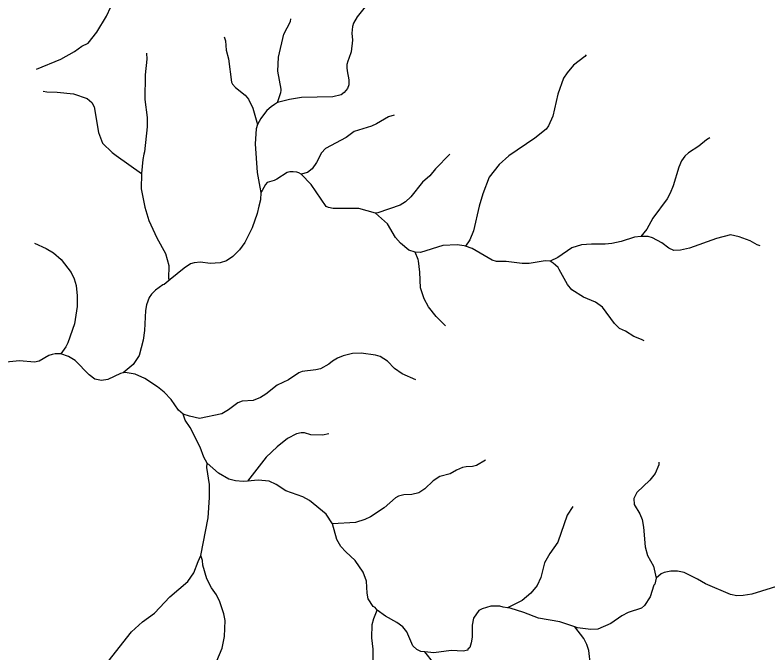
# Model space of a CAD drawing. Extents: x 280.4 to 335.6, y 8893.9 to 8949.5.
# Drawn here: x 288.97 to 296.28, y 8923.61 to 8929.81 of the extents above; entities that cross this region are included whole.
import ezdxf

# ---------------------------------------------------------------- set-up
doc = ezdxf.new("R2010")
doc.units = 0
doc.header["$LTSCALE"] = 0.064
doc.linetypes.add('LONG_DASHED', pattern=[7.5, 6, -1.5])
doc.layers.add('7', color=7, linetype='Continuous', lineweight=25)
doc.layers.add('9', color=7, linetype='LONG_DASHED', lineweight=25)

msp = doc.modelspace()

# ---------------------------------------------------------------- linework, layer by layer
at = {"layer": '7'}
for points in [[(292.3938, 8929.923), (292.3766, 8929.8892), (292.3682, 8929.8875), (292.2889, 8929.7906), (292.2548, 8929.7284), (292.245, 8929.6964), (292.2386, 8929.6313), (292.2464, 8929.5654), (292.2316, 8929.4514), (292.2087, 8929.3859), (292.2002, 8929.3616), (292.1909, 8929.3281), (292.1909, 8929.2969), (292.1936, 8929.2673), (292.2092, 8929.1798), (292.2082, 8929.1311), (292.1953, 8929.096), (292.1656, 8929.057), (292.1334, 8929.0336), (292.0528, 8929.0146), (291.7484, 8929.0065), (291.6324, 8928.9887), (291.5148, 8928.9597)], [(291.5148, 8928.9597), (291.5471, 8929.0572), (291.5507, 8929.0747), (291.5521, 8929.0889), (291.5189, 8929.2647), (291.5266, 8929.4006), (291.5779, 8929.6217), (291.642, 8929.7445), (291.6468, 8929.7711)], [(290.9988, 8929.5964), (291.0097, 8929.558), (291.0183, 8929.4688), (291.0407, 8929.3844), (291.0696, 8929.1554), (291.0777, 8929.1382), (291.1083, 8929.1052), (291.2024, 8929.0285), (291.2348, 8928.9911), (291.276, 8928.9051), (291.3204, 8928.7448)], [(294.5172, 8929.4229), (294.5038, 8929.4067), (294.3927, 8929.3232), (294.3308, 8929.2486), (294.2971, 8929.1959), (294.2424, 8929.0402), (294.1927, 8928.8259), (294.1503, 8928.7315), (294.1276, 8928.7002), (294.0178, 8928.6111), (293.7636, 8928.4415), (293.6694, 8928.3552), (293.5743, 8928.2316), (293.5115, 8928.071), (293.4752, 8927.9501), (293.4211, 8927.7122), (293.3854, 8927.6239), (293.3426, 8927.5611)], [(291.5148, 8928.9597), (291.4862, 8928.9404), (291.4546, 8928.9174), (291.4133, 8928.8818), (291.3701, 8928.8258), (291.3541, 8928.8017), (291.3365, 8928.7752), (291.3204, 8928.7448)], [(292.6491, 8928.8367), (292.5937, 8928.8202), (292.4789, 8928.7511), (292.429, 8928.7278), (292.2615, 8928.6754), (292.1824, 8928.6196), (291.9838, 8928.5121), (291.9433, 8928.4685), (291.8965, 8928.377), (291.8526, 8928.3137), (291.8083, 8928.2776), (291.7468, 8928.2624)], [(291.3204, 8928.7448), (291.3098, 8928.7023), (291.2982, 8928.5572), (291.317, 8928.2787), (291.3444, 8928.135), (291.3541, 8928.0836)], [(295.7173, 8928.6153), (295.6846, 8928.5953), (295.6129, 8928.5333), (295.5102, 8928.4703), (295.4754, 8928.4356), (295.4445, 8928.3917), (295.4165, 8928.3307), (295.362, 8928.1485), (295.3343, 8928.0785), (295.3022, 8928.0225), (295.1644, 8927.8333), (295.1047, 8927.7287), (295.0491, 8927.6569)], [(293.1927, 8928.4557), (293.0518, 8928.3148), (292.998, 8928.247), (292.9254, 8928.1838), (292.8122, 8928.0433), (292.7598, 8927.9946), (292.7068, 8927.9615), (292.4919, 8927.8857), (292.4696, 8927.8834)], [(291.7468, 8928.2624), (291.7235, 8928.2738), (291.7024, 8928.2823), (291.6682, 8928.2863), (291.6357, 8928.2863), (291.61, 8928.2779), (291.5085, 8928.2146), (291.4842, 8928.1996), (291.4171, 8928.1798), (291.3984, 8928.163), (291.3655, 8928.1037), (291.3541, 8928.0836)], [(292.4696, 8927.8834), (292.3078, 8927.929), (292.0569, 8927.9272), (292.0103, 8927.938), (291.9896, 8927.9489), (291.8439, 8928.1619), (291.7468, 8928.2624)], [(291.3541, 8928.0836), (291.3505, 8928.0123), (291.336, 8927.9514), (291.3187, 8927.8784), (291.2684, 8927.7399), (291.1985, 8927.597), (291.1472, 8927.5267), (291.0828, 8927.4607), (291.0203, 8927.4205), (290.9583, 8927.4008), (290.8624, 8927.3946), (290.7664, 8927.4057), (290.7048, 8927.4011), (290.6706, 8927.3909), (290.6082, 8927.3493), (290.472, 8927.2371)], [(292.8533, 8927.5026), (292.7942, 8927.524), (292.7111, 8927.5904), (292.662, 8927.645), (292.5855, 8927.7799), (292.4696, 8927.8834)], [(296.2061, 8927.5647), (296.1794, 8927.5739), (296.1118, 8927.6151), (296.0025, 8927.6537), (295.9178, 8927.6713), (295.7825, 8927.636), (295.5201, 8927.5417), (295.4324, 8927.5223), (295.3679, 8927.5209), (295.3209, 8927.5445), (295.2503, 8927.595), (295.1599, 8927.6435), (295.1195, 8927.6552), (295.054, 8927.6575), (295.0491, 8927.6569)], [(295.0491, 8927.6569), (294.986, 8927.6487), (294.8564, 8927.6068), (294.7668, 8927.5871), (294.6998, 8927.5817), (294.5695, 8927.5832), (294.4696, 8927.5741), (294.3783, 8927.5448), (294.2407, 8927.4522), (294.1667, 8927.4169)], [(293.3426, 8927.5611), (293.3294, 8927.5657), (293.262, 8927.5752), (293.122, 8927.5689), (292.9049, 8927.5017), (292.8533, 8927.5026)], [(294.1667, 8927.4169), (294.1165, 8927.4183), (293.9632, 8927.393), (293.8956, 8927.3932), (293.7402, 8927.4136), (293.6447, 8927.4133), (293.6031, 8927.4256), (293.4067, 8927.5387), (293.3426, 8927.5611)], [(293.1491, 8926.7881), (293.0575, 8926.88), (292.9842, 8926.9733), (292.9416, 8927.0514), (292.907, 8927.1563), (292.9003, 8927.3104), (292.8858, 8927.4182), (292.8837, 8927.4337), (292.8533, 8927.5026)], [(295.0817, 8926.6417), (295.0603, 8926.6512), (295.0369, 8926.6617), (294.9811, 8926.6836), (294.898, 8926.7355), (294.8396, 8926.7627), (294.793, 8926.8096), (294.6766, 8926.968), (294.6066, 8927.0181), (294.4896, 8927.067), (294.3779, 8927.1376), (294.3336, 8927.1899), (294.2551, 8927.3353), (294.2437, 8927.3553), (294.2193, 8927.3792), (294.1952, 8927.3966), (294.1667, 8927.4169)], [(290.472, 8927.2371), (290.4132, 8927.1886), (290.3999, 8927.1858), (290.3286, 8927.1348), (290.29, 8927.097), (290.2691, 8927.0619), (290.2443, 8926.9925), (290.2331, 8926.9355), (290.2234, 8926.7437), (290.2106, 8926.6477), (290.1708, 8926.5012), (290.1119, 8926.413), (290.0162, 8926.3307)], [(289.4097, 8926.5143), (289.3875, 8926.516), (289.3551, 8926.516), (289.3247, 8926.5083), (289.2928, 8926.4989), (289.1981, 8926.4454), (289.1528, 8926.4334), (289.0076, 8926.4476), (288.8794, 8926.4333), (288.7203, 8926.4479), (288.6253, 8926.4494), (288.4787, 8926.4257), (288.4061, 8926.3959), (288.3566, 8926.3407)], [(290.0162, 8926.3307), (289.9906, 8926.3263), (289.8655, 8926.2649), (289.8052, 8926.2575), (289.7412, 8926.2686), (289.6854, 8926.3126), (289.5501, 8926.4525), (289.4845, 8926.4909), (289.4097, 8926.5143)], [(292.8595, 8926.2639), (292.7272, 8926.3207), (292.6546, 8926.3724), (292.5865, 8926.4434), (292.5135, 8926.4893), (292.4687, 8926.5021), (292.3298, 8926.5229), (292.2448, 8926.5181), (292.1553, 8926.4973), (292.0977, 8926.4733), (292.0503, 8926.4449), (292.0155, 8926.414), (291.933, 8926.3711), (291.8884, 8926.3596), (291.757, 8926.344), (291.7226, 8926.3297), (291.6223, 8926.2637), (291.5117, 8926.2126), (291.402, 8926.1248), (291.3495, 8926.0928), (291.2779, 8926.0628), (291.1727, 8926.0542), (291.129, 8926.0392), (291.0385, 8925.9709), (290.9751, 8925.9316), (290.7582, 8925.8883), (290.6616, 8925.9103), (290.5977, 8925.9286)], [(290.5977, 8925.9286), (290.5552, 8925.9682), (290.4819, 8926.0725), (290.4153, 8926.1423), (290.3481, 8926.1967), (290.2257, 8926.2746), (290.131, 8926.3175), (290.0355, 8926.334), (290.0162, 8926.3307)], [(290.8317, 8925.4543), (290.8002, 8925.5124), (290.7639, 8925.6081), (290.6684, 8925.7994), (290.6201, 8925.8705), (290.5977, 8925.9286)], [(292.0139, 8925.739), (291.9538, 8925.725), (291.8405, 8925.7285), (291.7772, 8925.7474), (291.7466, 8925.7489), (291.7003, 8925.7373), (291.6141, 8925.6944), (291.514, 8925.6129), (291.4063, 8925.5101), (291.2247, 8925.2784)], [(293.5392, 8925.4823), (293.4497, 8925.4298), (293.4105, 8925.4198), (293.3515, 8925.4178), (293.3131, 8925.4098), (293.2557, 8925.3858), (293.1936, 8925.3486), (293.0932, 8925.3234), (293.0292, 8925.2816), (292.9485, 8925.2052), (292.8883, 8925.1638), (292.8213, 8925.1477), (292.7445, 8925.1443), (292.6917, 8925.1327), (292.6623, 8925.116), (292.5519, 8925.0181), (292.4205, 8924.9325), (292.3639, 8924.9047), (292.2741, 8924.8754), (292.051, 8924.8645)], [(290.7718, 8924.5566), (290.8408, 8924.9211), (290.8535, 8925.1204), (290.8535, 8925.246), (290.8289, 8925.4122), (290.8317, 8925.4543)], [(291.2247, 8925.2784), (291.183, 8925.2743), (291.1087, 8925.2822), (291.0427, 8925.2992), (290.9424, 8925.3559), (290.8317, 8925.4543)], [(295.224, 8925.4613), (295.2219, 8925.4369), (295.187, 8925.3535), (295.1337, 8925.2873), (295.0099, 8925.168), (294.9781, 8925.1085), (294.983, 8925.0517), (295.0374, 8924.9598), (295.0596, 8924.9071), (295.0722, 8924.8316), (295.0886, 8924.6384), (295.1135, 8924.5562), (295.1713, 8924.4509), (295.1952, 8924.3347)], [(291.7631, 8925.1268), (291.5978, 8925.1857), (291.5038, 8925.2471), (291.4363, 8925.2784), (291.3273, 8925.2884), (291.2247, 8925.2784)], [(292.051, 8924.8645), (291.9884, 8924.9573), (291.8258, 8925.09), (291.7631, 8925.1268)], [(294.3864, 8925.0306), (294.3304, 8924.9485), (294.2402, 8924.6865), (294.1624, 8924.5766), (294.1102, 8924.4834), (294.0751, 8924.3404), (294.0392, 8924.2632), (293.9789, 8924.1885), (293.8947, 8924.1184), (293.7504, 8924.0463)], [(292.4844, 8924.0257), (292.4645, 8924.051), (292.4459, 8924.0591), (292.3983, 8924.1344), (292.3889, 8924.1905), (292.3822, 8924.307), (292.3488, 8924.3927), (292.2704, 8924.5078), (292.1788, 8924.5916), (292.1314, 8924.6439), (292.0933, 8924.7119), (292.051, 8924.8645)], [(289.3585, 8922.9461), (289.5107, 8923.0772), (289.5853, 8923.1565), (289.6444, 8923.2405), (289.6464, 8923.2545), (289.6737, 8923.3024), (289.8703, 8923.5249), (290.0975, 8923.8143), (290.2027, 8923.9097), (290.3209, 8923.9946), (290.4707, 8924.1555), (290.6451, 8924.3042), (290.7043, 8924.3857), (290.7437, 8924.4988), (290.7718, 8924.5566)], [(290.8749, 8923.4089), (290.9779, 8923.6548), (291.0022, 8923.7697), (291.007, 8923.925), (290.9958, 8923.9876), (290.9555, 8924.1054), (290.9225, 8924.173), (290.8756, 8924.243), (290.829, 8924.3302), (290.7902, 8924.4607), (290.7878, 8924.5077), (290.7718, 8924.5566)], [(297.0395, 8924.1308), (296.9651, 8924.1788), (296.9004, 8924.2061), (296.8155, 8924.22), (296.6709, 8924.2202), (296.5557, 8924.2552), (296.4694, 8924.2711), (296.4098, 8924.2672), (296.1274, 8924.179), (296.0411, 8924.1659), (295.9807, 8924.1641), (295.9203, 8924.1762), (295.6776, 8924.2792), (295.6001, 8924.3271), (295.4696, 8924.3892), (295.405, 8924.4023), (295.3394, 8924.4037), (295.2755, 8924.3919), (295.2451, 8924.3766), (295.1952, 8924.3347)], [(295.1952, 8924.3347), (295.1849, 8924.2785), (295.1743, 8924.268), (295.1391, 8924.1554), (295.0829, 8924.071), (295.0554, 8924.0432), (294.9239, 8924.0019), (294.8638, 8923.9701), (294.7557, 8923.8938), (294.6284, 8923.8412), (294.5622, 8923.8362), (294.4315, 8923.8542), (294.4053, 8923.8627)], [(292.2403, 8922.9886), (292.2241, 8923.0845), (292.2225, 8923.1812), (292.2404, 8923.261), (292.2792, 8923.3414), (292.4024, 8923.4636), (292.446, 8923.5429), (292.4462, 8923.6456), (292.4336, 8923.7562), (292.4368, 8923.8835), (292.452, 8923.9445), (292.4844, 8924.0257)], [(292.9489, 8923.6189), (292.9078, 8923.6235), (292.8711, 8923.6413), (292.8302, 8923.6762), (292.7726, 8923.8138), (292.7346, 8923.8627), (292.6766, 8923.9049), (292.5664, 8923.9658), (292.4844, 8924.0257)], [(293.7504, 8924.0463), (293.7105, 8924.052), (293.6762, 8924.0633), (293.5899, 8924.0629), (293.5066, 8924.0382), (293.4715, 8924.0197), (293.4223, 8923.9461), (293.4092, 8923.8777), (293.4091, 8923.7634), (293.3997, 8923.7066), (293.384, 8923.66), (293.3668, 8923.6451), (293.3651, 8923.6361), (293.3202, 8923.6252), (293.2029, 8923.6313), (293.0361, 8923.6092), (292.9489, 8923.6189)], [(294.4053, 8923.8627), (294.2599, 8923.9097), (294.0518, 8923.9473), (293.9106, 8924.0027), (293.7769, 8924.0425), (293.7504, 8924.0463)], [(295.4782, 8922.8343), (295.4064, 8922.8817), (295.3461, 8922.9067), (295.293, 8922.9102), (295.1964, 8922.8991), (295.1443, 8922.9086), (295.062, 8922.9632), (294.963, 8922.992), (294.9318, 8923.0094), (294.8233, 8923.1289), (294.7895, 8923.2022), (294.7616, 8923.2449), (294.6497, 8923.3425), (294.583, 8923.4302), (294.5576, 8923.4907), (294.5416, 8923.633), (294.524, 8923.6915), (294.4922, 8923.7492), (294.4053, 8923.8627)], [(293.5977, 8922.6095), (293.5715, 8922.6559), (293.4637, 8922.9463), (293.3915, 8923.0876), (293.3387, 8923.1629), (293.262, 8923.2331), (293.1525, 8923.2938), (293.0902, 8923.3708), (293.0559, 8923.474), (293.0369, 8923.5093), (292.9489, 8923.6189)]]:
    msp.add_lwpolyline(points, dxfattribs=at)
at = {"layer": '9'}
for points in [[(289.1742, 8929.2815), (289.4089, 8929.3799), (289.5438, 8929.456), (289.6141, 8929.5055), (289.6765, 8929.5353), (289.7596, 8929.6416), (289.8542, 8929.7975), (289.9926, 8930.0953), (290.0045, 8930.1379), (290.0114, 8930.1405), (290.0462, 8930.2307), (290.1173, 8930.3676), (290.1212, 8930.3797)], [(290.2423, 8929.4387), (290.2473, 8929.3793), (290.2284, 8929.2289), (290.2266, 8928.9869), (290.2487, 8928.8136), (290.2489, 8928.7236), (290.2232, 8928.4796), (290.2179, 8928.4567), (290.2056, 8928.4036), (290.1946, 8928.2694)], [(289.2393, 8929.0682), (289.2725, 8929.062), (289.374, 8929.0608), (289.5346, 8929.0429), (289.6668, 8928.9973), (289.7099, 8928.9602), (289.7339, 8928.9168), (289.7773, 8928.666), (289.8146, 8928.5634), (289.9096, 8928.4716), (289.9474, 8928.4448), (290.1946, 8928.2694)], [(290.1946, 8928.2694), (290.1905, 8928.1202), (290.2252, 8927.9423), (290.264, 8927.8131), (290.3428, 8927.6435), (290.4261, 8927.4896), (290.4601, 8927.373), (290.4554, 8927.2441), (290.472, 8927.2371)], [(289.154, 8927.5907), (289.2677, 8927.5389), (289.3399, 8927.4967), (289.4136, 8927.4334), (289.5098, 8927.3067), (289.5383, 8927.2458), (289.558, 8927.1802), (289.5677, 8927.081), (289.5677, 8926.9755), (289.5421, 8926.8077), (289.4781, 8926.6222), (289.4584, 8926.5831), (289.4097, 8926.5143)]]:
    msp.add_lwpolyline(points, dxfattribs=at)

doc.saveas('drawing.dxf')
